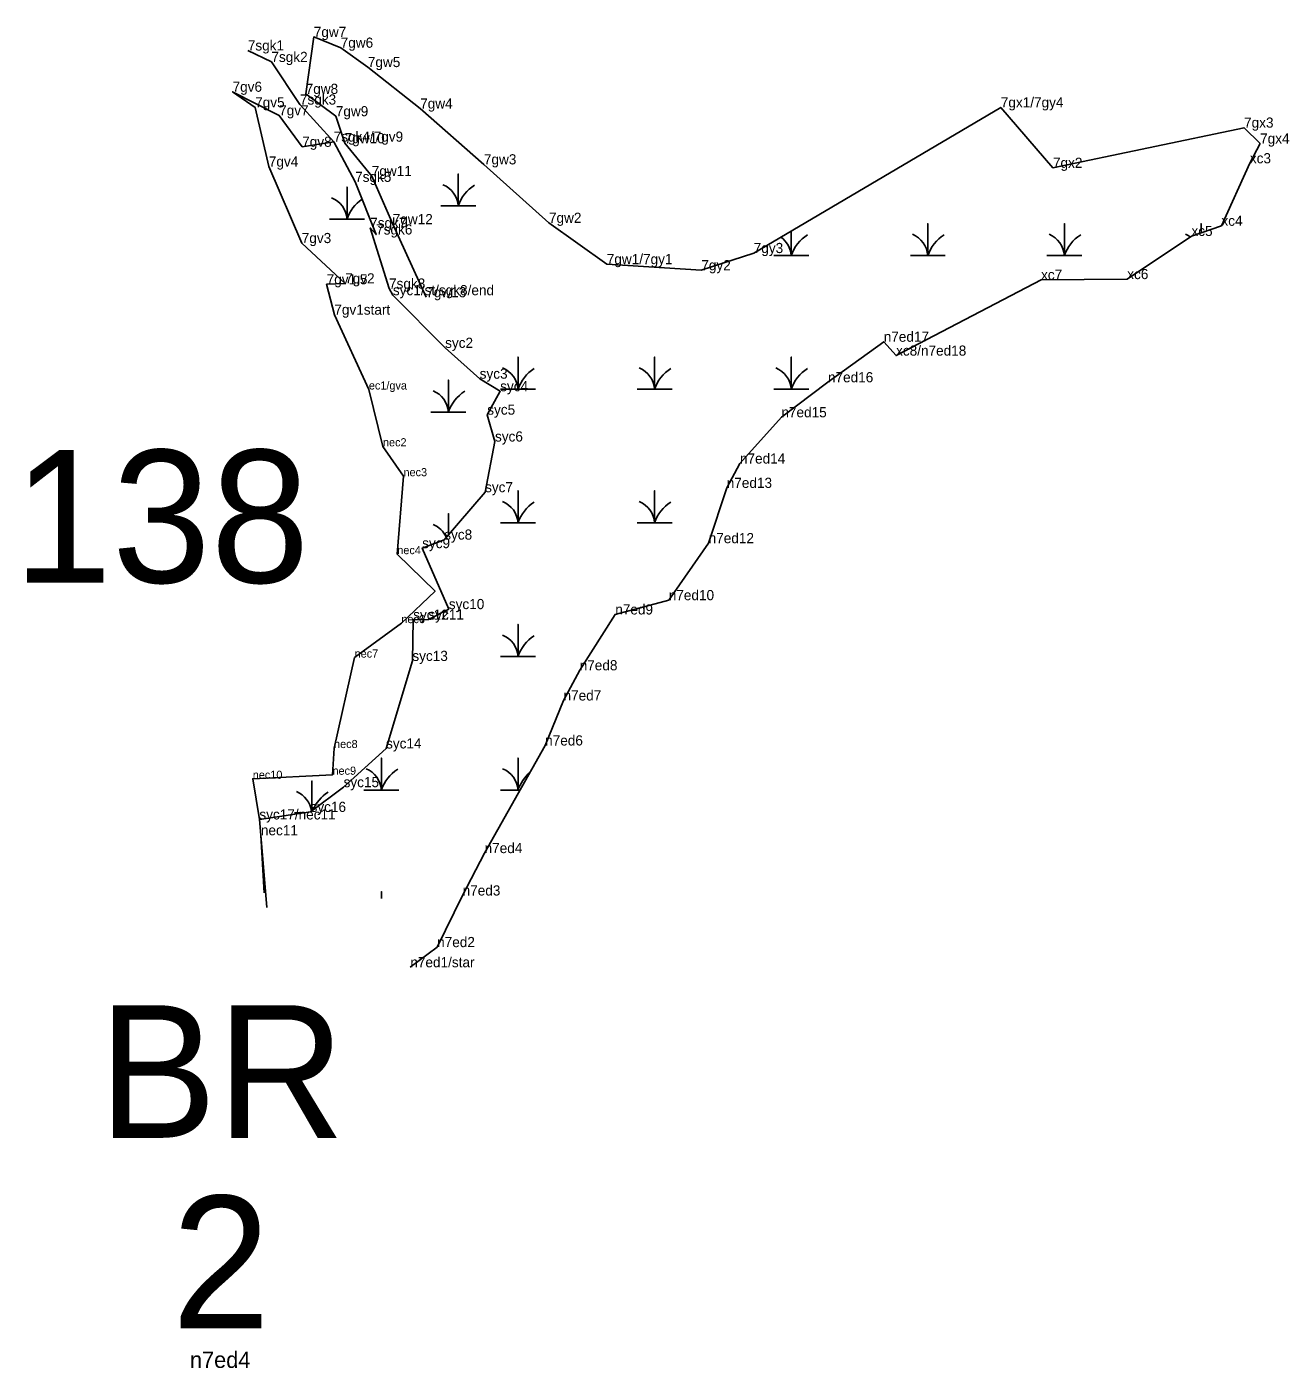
# Model space of a CAD drawing. Extents: x 2072529 to 2268796, y 436423 to 470406.
# Drawn here: x 2162533 to 2163154, y 440111 to 440771 of the extents above; entities that cross this region are included whole.
import ezdxf

# ---------------------------------------------------------------- set-up
doc = ezdxf.new("R2010")
doc.units = 0
for name, color, linetype in [('Default', 7, 'Continuous'), ('Exist Environmental Wetland Boundary Cogo Comment', 7, 'Continuous'), ('Exist Environmental Wetland Boundary Cogo Point CELL', 7, 'Continuous'), ('Exist Hydro Jurisdictional Stream or Body of Water NEU Mitigable Cogo Comment', 7, 'Continuous'), ('Old_Level_20', 7, 'Continuous'), ('Old_Level_52', 7, 'Continuous')]:
    doc.layers.add(name, color=color, linetype=linetype)

msp = doc.modelspace()

# ---------------------------------------------------------------- linework, layer by layer
at = {"layer": 'Exist Environmental Wetland Boundary Cogo Point CELL'}
for points in [[(2162736.69, 440683.25), (2162745.29, 440683.25), (2162745.29, 440699.03), (2162745.29, 440683.25), (2162753.89, 440683.25)], [(2162681.92, 440676.8), (2162690.52, 440676.8), (2162690.52, 440692.58), (2162690.52, 440676.8), (2162699.12, 440676.8)], [(2162967.85, 440658.83), (2162976.45, 440658.83), (2162976.45, 440674.61), (2162976.45, 440658.83), (2162985.05, 440658.83)], [(2163035.1, 440658.83), (2163043.7, 440658.83), (2163043.7, 440674.61), (2163043.7, 440658.83), (2163052.3, 440658.83)], [(2163110.95, 440670.06), (2163110.95, 440674.61), (2163110.95, 440670.06)], [(2162900.6, 440658.83), (2162909.2, 440658.83), (2162909.2, 440670.93)], [(2162909.2, 440670.93), (2162909.2, 440658.83), (2162917.8, 440658.83)], [(2162766.1, 440593.03), (2162774.7, 440593.03), (2162774.7, 440608.81), (2162774.7, 440593.03), (2162783.3, 440593.03)], [(2162833.35, 440593.03), (2162841.95, 440593.03), (2162841.95, 440608.81), (2162841.95, 440593.03), (2162850.55, 440593.03)], [(2162900.6, 440593.03), (2162909.2, 440593.03), (2162909.2, 440608.81), (2162909.2, 440593.03), (2162917.8, 440593.03)], [(2162731.86, 440581.76), (2162740.46, 440581.76), (2162740.46, 440597.54), (2162740.46, 440581.76), (2162749.06, 440581.76)], [(2162766.1, 440527.23), (2162774.7, 440527.23), (2162774.7, 440543.01), (2162774.7, 440527.23), (2162783.3, 440527.23)], [(2162833.35, 440527.23), (2162841.95, 440527.23), (2162841.95, 440543.01), (2162841.95, 440527.23), (2162850.55, 440527.23)], [(2162740.46, 440521.34), (2162740.46, 440531.74), (2162740.46, 440521.34)], [(2162766.1, 440461.43), (2162774.7, 440461.43), (2162774.7, 440477.21), (2162774.7, 440461.43), (2162783.3, 440461.43)], [(2162698.85, 440395.63), (2162707.45, 440395.63), (2162707.45, 440411.41), (2162707.45, 440395.63), (2162716.05, 440395.63)], [(2162766.1, 440395.63), (2162774.7, 440395.63), (2162774.7, 440411.41), (2162774.7, 440395.63), (2162775.72, 440395.63)], [(2162673.21, 440385.33), (2162673.21, 440400.14), (2162673.21, 440385.33)], [(2162664.61, 440384.36), (2162669.19, 440384.36)], [(2162707.45, 440342.22), (2162707.45, 440345.61), (2162707.45, 440342.22)]]:
    msp.add_lwpolyline(points, dxfattribs=at)
for centre, radius, start, end in [((2162733.03, 440682.36), 12.3, 4.14034, 67.53497), ((2162763.53, 440677.19), 19.22, 122.12745, 161.62219), ((2162678.25, 440675.92), 12.3, 4.14034, 67.53497), ((2162708.76, 440670.74), 19.22, 124.36299, 161.62219), ((2162896.93, 440657.95), 12.3, 4.14034, 54.29988), ((2162927.44, 440652.77), 19.22, 122.12745, 161.62219), ((2162964.18, 440657.95), 12.3, 4.14034, 67.53497), ((2162994.69, 440652.77), 19.22, 122.12745, 161.62219), ((2163031.43, 440657.95), 12.3, 4.14034, 67.53497), ((2163061.94, 440652.77), 19.22, 122.12745, 161.62219), ((2163098.68, 440657.95), 12.3, 55.41739, 67.53497), ((2162762.43, 440592.15), 12.3, 4.14034, 67.53497), ((2162792.94, 440586.97), 19.22, 122.12745, 161.62219), ((2162829.68, 440592.15), 12.3, 4.14034, 67.53497), ((2162860.19, 440586.97), 19.22, 122.12745, 161.62219), ((2162896.93, 440592.15), 12.3, 4.14034, 67.53497), ((2162927.44, 440586.97), 19.22, 122.12745, 161.62219), ((2162728.19, 440580.87), 12.3, 4.14034, 67.53497), ((2162758.7, 440575.7), 19.22, 122.12745, 161.62219), ((2162762.43, 440526.35), 12.3, 4.14034, 67.53497), ((2162792.94, 440521.17), 19.22, 122.12745, 161.62219), ((2162829.68, 440526.35), 12.3, 4.14034, 67.53497), ((2162860.19, 440521.17), 19.22, 122.12745, 161.62219), ((2162728.19, 440515.07), 12.3, 24.22304, 67.53497), ((2162762.43, 440460.55), 12.3, 4.14034, 67.53497), ((2162792.94, 440455.37), 19.22, 122.12745, 161.62219), ((2162695.18, 440394.75), 12.3, 4.14034, 67.53497), ((2162725.69, 440389.57), 19.22, 122.12745, 161.62219), ((2162762.43, 440394.75), 12.3, 4.14034, 67.53497), ((2162792.94, 440389.57), 19.22, 129.92973, 161.62219), ((2162660.94, 440383.47), 12.3, 8.36575, 67.53497), ((2162691.45, 440378.3), 19.22, 122.12745, 157.30586)]:
    msp.add_arc(centre, radius, start, end, dxfattribs=at)
at = {"layer": 'Old_Level_20'}
for p, q in [((2162674.17, 440766.47), (2162674.17, 440766.47)), ((2162641.69, 440759.82), (2162641.69, 440759.82)), ((2162687.41, 440761.17), (2162687.41, 440761.17)), ((2162653.3, 440754.16), (2162653.3, 440754.16)), ((2162700.78, 440751.64), (2162700.78, 440751.64)), ((2162634.19, 440739.47), (2162634.19, 440739.47)), ((2162670.17, 440738.43), (2162670.17, 440738.43)), ((2162645.3, 440731.79), (2162645.3, 440731.79)), ((2162667.33, 440733.17), (2162667.33, 440733.17)), ((2162726.54, 440731.21), (2162726.54, 440731.21)), ((2163012.38, 440731.78), (2163012.38, 440731.78)), ((2162657.12, 440727.87), (2162657.12, 440727.87)), ((2162685.01, 440727.42), (2162685.01, 440727.42)), ((2163132.14, 440721.81), (2163132.14, 440721.81)), ((2162668.45, 440712.38), (2162668.45, 440712.38)), ((2162683.95, 440714.9), (2162683.95, 440714.9)), ((2162683.95, 440714.9), (2162683.95, 440714.9)), ((2162689.37, 440714.14), (2162689.37, 440714.14)), ((2163140.04, 440713.98), (2163140.04, 440713.98)), ((2163135, 440704.26), (2163135, 440704.26)), ((2162652.04, 440702.65), (2162652.04, 440702.65)), ((2162702.71, 440698), (2162702.71, 440698)), ((2162757.91, 440703.73), (2162757.91, 440703.73)), ((2163038.06, 440702.02), (2163038.06, 440702.02)), ((2162694.52, 440695.11), (2162694.52, 440695.11)), ((2162701.93, 440672.45), (2162701.93, 440672.45)), ((2162713.04, 440674.27), (2162713.04, 440674.27)), ((2162789.94, 440674.94), (2162789.94, 440674.94)), ((2163121, 440673.48), (2163121, 440673.48)), ((2162668.24, 440664.98), (2162668.24, 440664.98)), ((2162704.85, 440669.2), (2162704.85, 440669.2)), ((2163106.24, 440668.46), (2163106.24, 440668.46)), ((2162890.75, 440660.06), (2162890.75, 440660.06)), ((2162818.4, 440654.59), (2162818.4, 440654.59)), ((2162864.95, 440651.59), (2162864.95, 440651.59)), ((2162680.5, 440644.67), (2162680.5, 440644.67)), ((2162689.6, 440645.11), (2162689.6, 440645.11)), ((2163032.2, 440646.91), (2163032.2, 440646.91)), ((2163074.62, 440647.22), (2163074.62, 440647.22)), ((2162711.21, 440642.54), (2162711.21, 440642.54)), ((2162713.1, 440639.3), (2162713.1, 440639.3)), ((2162729.54, 440638.32), (2162729.54, 440638.32)), ((2162684.28, 440629.71), (2162684.28, 440629.71)), ((2162738.82, 440613.38), (2162738.82, 440613.38)), ((2162954.74, 440616.38), (2162954.74, 440616.38)), ((2162960.82, 440609.54), (2162960.82, 440609.54)), ((2162701.29, 440592.87), (2162701.29, 440592.87)), ((2162755.83, 440598.18), (2162755.83, 440598.18)), ((2162765.92, 440592.01), (2162765.92, 440592.01)), ((2162927.29, 440596.42), (2162927.29, 440596.42)), ((2162759.56, 440580.47), (2162759.56, 440580.47)), ((2162904.37, 440579.19), (2162904.37, 440579.19)), ((2162763.37, 440567.25), (2162763.37, 440567.25)), ((2162708.22, 440564.88), (2162708.22, 440564.88)), ((2162883.96, 440556.41), (2162883.96, 440556.41)), ((2162718.33, 440550.16), (2162718.33, 440550.16)), ((2162758.48, 440542.29), (2162758.48, 440542.29)), ((2162877.46, 440544.42), (2162877.46, 440544.42)), ((2162727.52, 440514.75), (2162727.52, 440514.75)), ((2162738.39, 440518.93), (2162738.39, 440518.93)), ((2162868.56, 440517.19), (2162868.56, 440517.19)), ((2162715.27, 440511.79), (2162715.27, 440511.79)), ((2162848.92, 440489.12), (2162848.92, 440489.12)), ((2162723.1, 440479.48), (2162723.1, 440479.48)), ((2162730.61, 440479.58), (2162730.61, 440479.58)), ((2162740.64, 440484.73), (2162740.64, 440484.73)), ((2162822.58, 440482.09), (2162822.58, 440482.09)), ((2162717.3, 440477.83), (2162717.3, 440477.83)), ((2162694.27, 440460.86), (2162694.27, 440460.86)), ((2162722.69, 440459.2), (2162722.69, 440459.2)), ((2162805.07, 440454.59), (2162805.07, 440454.59)), ((2162797.1, 440439.73), (2162797.1, 440439.73)), ((2162684.15, 440416.31), (2162684.15, 440416.31)), ((2162709.74, 440416.11), (2162709.74, 440416.11)), ((2162788.06, 440417.57), (2162788.06, 440417.57)), ((2162644.13, 440401.16), (2162644.13, 440401.16)), ((2162683.38, 440403.16), (2162683.38, 440403.16)), ((2162688.83, 440397.04), (2162688.83, 440397.04)), ((2162647.37, 440381.14), (2162647.37, 440381.14)), ((2162672.57, 440384.85), (2162672.57, 440384.85)), ((2162648.13, 440373.35), (2162648.13, 440373.35)), ((2162758.24, 440364.57), (2162758.24, 440364.57)), ((2162747.43, 440343.7), (2162747.43, 440343.7)), ((2162734.89, 440318.28), (2162734.89, 440318.28)), ((2162721.69, 440308.34), (2162721.69, 440308.34))]:
    msp.add_line(p, q, dxfattribs=at)
for points in [[(2163140.04, 440713.98), (2163132.14, 440721.81), (2163038.06, 440702.02), (2163012.38, 440731.78), (2162890.75, 440660.06), (2162864.95, 440651.59), (2162818.4, 440654.59), (2162789.94, 440674.94), (2162757.91, 440703.73), (2162726.54, 440731.21), (2162700.78, 440751.64), (2162687.41, 440761.17), (2162674.17, 440766.47), (2162670.17, 440738.43), (2162685.01, 440727.42), (2162689.37, 440714.14), (2162702.71, 440698), (2162713.04, 440674.27), (2162729.54, 440638.32)], [(2162684.28, 440629.71), (2162680.5, 440644.67), (2162689.6, 440645.11), (2162668.24, 440664.98), (2162652.04, 440702.65), (2162645.3, 440731.79), (2162634.19, 440739.47), (2162657.12, 440727.87), (2162668.45, 440712.38), (2162683.95, 440714.9)], [(2163140.04, 440713.98), (2163135, 440704.26), (2163121, 440673.48), (2163106.24, 440668.46), (2163074.62, 440647.22), (2163032.2, 440646.91), (2162960.82, 440609.54), (2162954.74, 440616.38), (2162927.29, 440596.42), (2162904.37, 440579.19), (2162883.96, 440556.41), (2162877.46, 440544.42), (2162868.56, 440517.19), (2162848.92, 440489.12), (2162822.58, 440482.09), (2162805.07, 440454.59), (2162797.1, 440439.73), (2162788.06, 440417.57), (2162758.24, 440364.57), (2162747.43, 440343.7), (2162734.89, 440318.28), (2162721.69, 440308.34)], [(2162648.13, 440373.35), (2162647.37, 440381.14), (2162644.13, 440401.16), (2162683.38, 440403.16), (2162684.15, 440416.31), (2162694.27, 440460.86), (2162717.3, 440477.83), (2162733.85, 440493.55), (2162715.27, 440511.79), (2162718.33, 440550.16), (2162708.22, 440564.88), (2162701.29, 440592.87), (2162684.28, 440629.71)], [(2162649.66, 440344.94), (2162648.13, 440373.35)]]:
    msp.add_lwpolyline(points, dxfattribs=at)
at = {"layer": 'Old_Level_52'}
for points in [[(2162641.69, 440759.82), (2162653.3, 440754.16), (2162667.33, 440733.17), (2162683.95, 440714.9), (2162694.52, 440695.11), (2162704.85, 440669.2), (2162701.93, 440672.45), (2162711.21, 440642.54)], [(2162711.21, 440642.54), (2162713.1, 440639.3), (2162738.82, 440613.38), (2162755.83, 440598.18), (2162765.92, 440592.01), (2162759.56, 440580.47), (2162763.37, 440567.25), (2162758.48, 440542.29), (2162738.39, 440518.93), (2162727.52, 440514.75), (2162740.64, 440484.73), (2162730.61, 440479.58), (2162723.1, 440479.48), (2162722.69, 440459.2), (2162709.74, 440416.11), (2162688.83, 440397.04), (2162672.57, 440384.85), (2162647.37, 440381.14), (2162648.13, 440373.35), (2162650.98, 440337.75)]]:
    msp.add_lwpolyline(points, dxfattribs=at)

# ---------------------------------------------------------------- texts
at = {"layer": 'Default'}
for s, p in [('138', (2162526.24, 440497.74)), ('BR', (2162568.11, 440224.36)), ('2', (2162604.17, 440130.48))]:
    msp.add_text(s, height=65.34, dxfattribs=at).set_placement(p)
at = {"layer": 'Exist Environmental Wetland Boundary Cogo Comment'}
for s, height, p in [('7gw7', 5, (2162674.17, 440766.47)), ('7gw6', 5, (2162687.41, 440761.17)), ('7gw5', 5, (2162700.78, 440751.64)), ('7gv6', 5, (2162634.19, 440739.47)), ('7gw8', 5, (2162670.17, 440738.43)), ('7gx1/7gy4', 5, (2163012.38, 440731.78)), ('7gv5', 5, (2162645.3, 440731.79)), ('7gv7', 5, (2162657.12, 440727.87)), ('7gw9', 5, (2162685.01, 440727.42)), ('7gw4', 5, (2162726.54, 440731.21)), ('7gx3', 5, (2163132.14, 440721.81)), ('7gv8', 5, (2162668.45, 440712.38)), ('7gw10', 5, (2162689.37, 440714.14)), ('7gx4', 5, (2163140.04, 440713.98)), ('7gv4', 5, (2162652.04, 440702.65)), ('7gw3', 5, (2162757.91, 440703.73)), ('7gx2', 5, (2163038.06, 440702.02)), ('xc3', 5, (2163135, 440704.26)), ('7gw11', 5, (2162702.71, 440698)), ('7gw12', 5, (2162713.04, 440674.27)), ('7gw2', 5, (2162789.94, 440674.94)), ('xc4', 5, (2163121, 440673.48)), ('xc5', 5, (2163106.24, 440668.46)), ('7gv3', 5, (2162668.24, 440664.98)), ('7gy3', 5, (2162890.75, 440660.06)), ('7gw1/7gy1', 5, (2162818.4, 440654.59)), ('7gy2', 5, (2162864.95, 440651.59)), ('xc7', 5, (2163032.2, 440646.91)), ('xc6', 5, (2163074.62, 440647.22)), ('7gv1.5', 5, (2162680.5, 440644.67)), ('7gv2', 5, (2162689.6, 440645.11)), ('7gw13', 5, (2162729.54, 440638.32)), ('7gv1start', 5, (2162684.28, 440629.71)), ('n7ed17', 5, (2162954.74, 440616.38)), ('xc8/n7ed18', 5, (2162960.82, 440609.54)), ('n7ed16', 5, (2162927.29, 440596.42)), ('ec1/gva', 4, (2162701.29, 440592.87)), ('n7ed15', 5, (2162904.37, 440579.19)), ('nec2', 4, (2162708.22, 440564.88)), ('n7ed14', 5, (2162883.96, 440556.41)), ('nec3', 4, (2162718.33, 440550.16)), ('n7ed13', 5, (2162877.46, 440544.42)), ('n7ed12', 5, (2162868.56, 440517.19)), ('nec4', 4, (2162715.27, 440511.79)), ('n7ed10', 5, (2162848.92, 440489.12)), ('n7ed9', 5, (2162822.58, 440482.09)), ('nec6', 4, (2162717.3, 440477.83)), ('nec7', 4, (2162694.27, 440460.86)), ('n7ed8', 5, (2162805.07, 440454.59)), ('n7ed7', 5, (2162797.1, 440439.73)), ('nec8', 4, (2162684.15, 440416.31)), ('n7ed6', 5, (2162788.06, 440417.57)), ('nec9', 4, (2162683.38, 440403.16)), ('nec10', 4, (2162644.13, 440401.16)), ('nec11', 5, (2162648.13, 440373.35)), ('n7ed4', 5, (2162758.24, 440364.57)), ('n7ed3', 5, (2162747.43, 440343.7)), ('n7ed2', 5, (2162734.89, 440318.28)), ('n7ed1/star', 5, (2162721.69, 440308.34)), ('n7ed4', 8, (2162613.2, 440111.06))]:
    msp.add_text(s, height=height, dxfattribs=at).set_placement(p)
at = {"layer": 'Exist Hydro Jurisdictional Stream or Body of Water NEU Mitigable Cogo Comment'}
for s, p in [('7sgk1', (2162641.69, 440759.82)), ('7sgk2', (2162653.3, 440754.16)), ('7sgk3', (2162667.33, 440733.17)), ('7sgk4/7gv9', (2162683.95, 440714.9)), ('7sgk4', (2162683.95, 440714.9)), ('7sgk5', (2162694.52, 440695.11)), ('7sgk7', (2162701.93, 440672.45)), ('7sgk6', (2162704.85, 440669.2)), ('7sgk8', (2162711.21, 440642.54)), ('syc1/st/sgk8/end', (2162713.1, 440639.3)), ('syc2', (2162738.82, 440613.38)), ('syc3', (2162755.83, 440598.18)), ('syc4', (2162765.92, 440592.01)), ('syc5', (2162759.56, 440580.47)), ('syc6', (2162763.37, 440567.25)), ('syc7', (2162758.48, 440542.29)), ('syc9', (2162727.52, 440514.75)), ('syc8', (2162738.39, 440518.93)), ('syc10', (2162740.64, 440484.73)), ('syc12', (2162723.1, 440479.48)), ('syc11', (2162730.61, 440479.58)), ('syc13', (2162722.69, 440459.2)), ('syc14', (2162709.74, 440416.11)), ('syc15', (2162688.83, 440397.04)), ('syc16', (2162672.57, 440384.85)), ('syc17/nec11', (2162647.37, 440381.14))]:
    msp.add_text(s, height=5, dxfattribs=at).set_placement(p)

doc.saveas('drawing.dxf')
